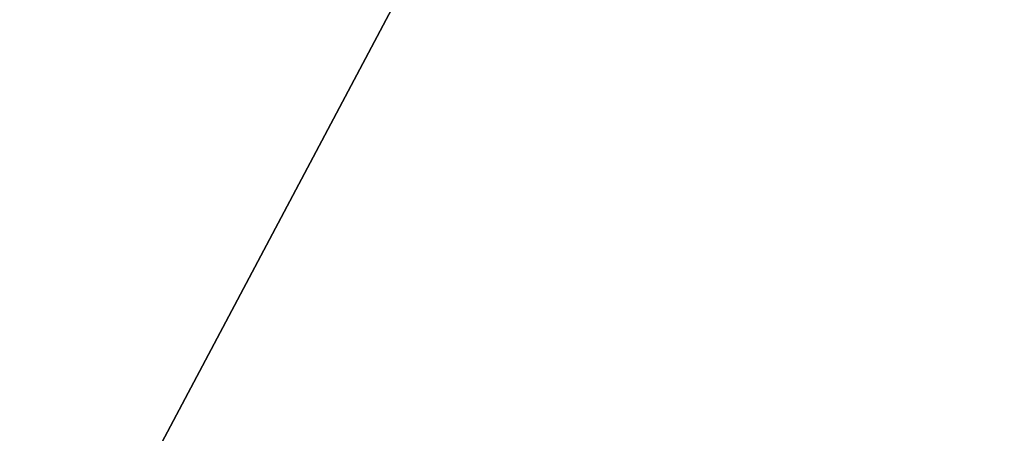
# Model space of a CAD drawing. Extents: x 22936 to 50368, y -4877 to 31080.
# Tile 537 of 601: x 44508 to 45222, y 6544 to 6843. Entities that reach past the tile are written whole.
import ezdxf

# ---------------------------------------------------------------- set-up
doc = ezdxf.new("R2010")
doc.units = 0
doc.layers.add('08_AMENAGEMENTS_EXTERIEURS', color=253, linetype='CONTINUOUS')

# ---------------------------------------------------------------- blocks, each defined once
blk = doc.blocks.new('GROUPER_122')
at = {"layer": '08_AMENAGEMENTS_EXTERIEURS'}
mesh = blk.add_polyface(dxfattribs=at)
corners = [(4865.77, 2632.41), (4440.58, 2433.55), (4420.06, 2562.46), (4529.79, 1059.49), (4741, 1059.49), (5029.79, 1059.49), (4894.7, 2450.68), (5779.35, 2591.51), (6882.55, 501.38), (5029.79, 501.38), (5988.63, 801.38), (6907.61, 801.38), (7602.54, 0), (6819.83, 133.42), (7715.66, 663.64), (3404.37, 2268.59), (164, 668.17), (0, 1757.09), (2762.33, 1059.49)]
mesh.append_faces([[corners[k] for k in face] for face in [(0, 1, 2), (5, 8, 9), (8, 12, 13), (12, 11, 14), (15, 16, 17)]], dxfattribs={"vtx0": -1})
mesh.append_faces([[corners[k] for k in face] for face in [(3, 0, 4), (4, 0, 5), (10, 5, 7), (16, 15, 18), (18, 15, 3)]], dxfattribs={"vtx0": -1, "vtx1": -1})
mesh.append_faces([[corners[k] for k in face] for face in [(1, 0, 3), (8, 5, 10), (12, 8, 11)]], dxfattribs={"vtx0": -1, "vtx1": -1, "vtx2": -1})
mesh.append_faces([[corners[k] for k in face] for face in [(5, 0, 6), (5, 6, 7), (8, 10, 11), (3, 15, 1)]], dxfattribs={"vtx0": -1, "vtx2": -1})

msp = doc.modelspace()

# ---------------------------------------------------------------- block references
at = {"layer": '08_AMENAGEMENTS_EXTERIEURS', "color": 9}
msp.add_blockref('GROUPER_122', (41671.41, 5143.34), dxfattribs=at)

doc.saveas('drawing.dxf')
